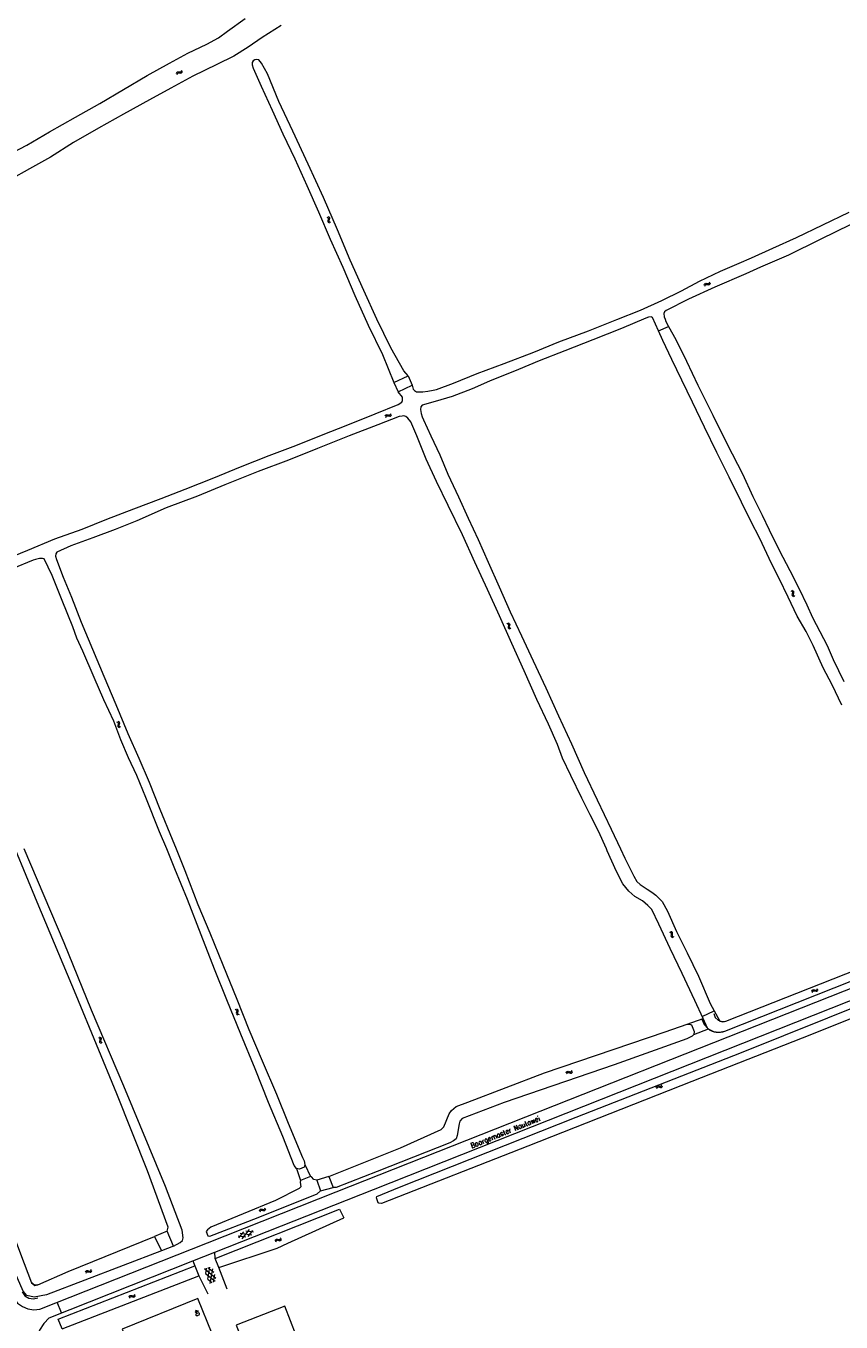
# Model space of a CAD drawing. Header units: metres. Extents: x 189705 to 199106, y 581686 to 588448.
# Tile 328 of 555: x 193174 to 193495, y 586314 to 586824. Entities that reach past the tile are written whole.
import ezdxf

# ---------------------------------------------------------------- set-up
doc = ezdxf.new("R2010")
doc.units = ezdxf.units.M
doc.layers.add('B-WA-OG-GBKN-G', color=7, linetype='Continuous', lineweight=18)
doc.styles.add('Style-STANDARD', font='STANDARD.shx')

msp = doc.modelspace()

# ---------------------------------------------------------------- linework, layer by layer
at = {"layer": 'B-WA-OG-GBKN-G'}
for p, q in [((193233.01, 586805.187), (193233.126, 586805.577)), ((193233.126, 586805.577), (193233.327, 586805.836)), ((193233.277, 586804.768), (193233.396, 586805.158)), ((193233.327, 586805.836), (193233.656, 586805.916)), ((193233.396, 586805.158), (193233.6, 586805.415)), ((193233.6, 586805.415), (193233.916, 586805.494)), ((193233.656, 586805.916), (193234.059, 586805.862)), ((193233.916, 586805.494), (193234.328, 586805.444)), ((193234.059, 586805.862), (193234.464, 586805.809)), ((193234.328, 586805.444), (193234.732, 586805.388)), ((193234.464, 586805.809), (193234.784, 586805.884)), ((193234.732, 586805.388), (193235.053, 586805.464)), ((193234.784, 586805.884), (193234.994, 586806.148)), ((193234.994, 586806.148), (193235.112, 586806.539)), ((193235.053, 586805.464), (193235.261, 586805.729)), ((193235.261, 586805.729), (193235.379, 586806.12)), ((193292.132, 586748.725), (193292.502, 586748.555)), ((193292.502, 586748.555), (193292.731, 586748.319)), ((193292.663, 586747.593), (193292.554, 586747.2)), ((193292.554, 586747.2), (193292.587, 586746.873)), ((193292.582, 586748.934), (193292.954, 586748.767)), ((193292.767, 586747.995), (193292.663, 586747.593)), ((193292.731, 586748.319), (193292.767, 586747.995)), ((193292.954, 586748.767), (193293.183, 586748.534)), ((193293.113, 586747.805), (193293.007, 586747.41)), ((193293.007, 586747.41), (193293.039, 586747.083)), ((193293.039, 586747.083), (193293.273, 586746.841)), ((193293.22, 586748.197), (193293.113, 586747.805)), ((193293.183, 586748.534), (193293.22, 586748.197)), ((193292.587, 586746.873), (193292.823, 586746.631)), ((193292.823, 586746.631), (193293.195, 586746.462)), ((193293.273, 586746.841), (193293.645, 586746.671)), ((193440.714, 586721.954), (193440.852, 586722.338)), ((193440.852, 586722.338), (193441.066, 586722.585)), ((193440.959, 586721.522), (193441.099, 586721.905)), ((193441.066, 586722.585), (193441.398, 586722.649)), ((193441.099, 586721.905), (193441.315, 586722.151)), ((193441.315, 586722.151), (193441.636, 586722.213)), ((193441.398, 586722.649), (193441.798, 586722.573)), ((193441.636, 586722.213), (193442.044, 586722.141)), ((193441.798, 586722.573), (193442.2, 586722.498)), ((193442.044, 586722.141), (193442.445, 586722.064)), ((193442.2, 586722.498), (193442.523, 586722.557)), ((193442.445, 586722.064), (193442.769, 586722.123)), ((193442.523, 586722.557), (193442.747, 586722.809)), ((193442.747, 586722.809), (193442.886, 586723.193)), ((193442.769, 586722.123), (193442.991, 586722.376)), ((193442.991, 586722.376), (193443.13, 586722.761)), ((193315.194, 586670.305), (193315.352, 586670.681)), ((193315.352, 586670.681), (193315.579, 586670.916)), ((193315.579, 586670.916), (193315.915, 586670.961)), ((193315.915, 586670.961), (193316.31, 586670.864)), ((193316.31, 586670.864), (193316.707, 586670.768)), ((193316.707, 586670.768), (193317.033, 586670.809)), ((193317.033, 586670.809), (193317.27, 586671.048)), ((193317.255, 586670.362), (193317.49, 586670.603)), ((193317.27, 586671.048), (193317.429, 586671.425)), ((193317.49, 586670.603), (193317.65, 586670.98)), ((193315.415, 586669.86), (193315.575, 586670.235)), ((193315.575, 586670.235), (193315.805, 586670.469)), ((193315.805, 586670.469), (193316.128, 586670.513)), ((193316.128, 586670.513), (193316.532, 586670.42)), ((193316.532, 586670.42), (193316.928, 586670.321)), ((193316.928, 586670.321), (193317.255, 586670.362)), ((193474.782, 586601.575), (193475.157, 586601.415)), ((193475.157, 586601.415), (193475.391, 586601.185)), ((193475.227, 586601.796), (193475.603, 586601.638)), ((193475.342, 586600.458), (193475.243, 586600.062)), ((193475.243, 586600.062), (193475.284, 586599.735)), ((193475.284, 586599.735), (193475.525, 586599.5)), ((193475.435, 586600.862), (193475.342, 586600.458)), ((193475.391, 586601.185), (193475.435, 586600.862)), ((193475.525, 586599.5), (193475.902, 586599.34)), ((193475.603, 586601.638), (193475.838, 586601.411)), ((193475.786, 586600.68), (193475.69, 586600.283)), ((193475.69, 586600.283), (193475.731, 586599.957)), ((193475.731, 586599.957), (193475.97, 586599.72)), ((193475.883, 586601.075), (193475.786, 586600.68)), ((193475.838, 586601.411), (193475.883, 586601.075)), ((193475.97, 586599.72), (193476.347, 586599.561)), ((193363.487, 586589.036), (193363.866, 586588.885)), ((193363.046, 586588.808), (193363.424, 586588.654)), ((193363.424, 586588.654), (193363.662, 586588.428)), ((193363.626, 586587.7), (193363.533, 586587.303)), ((193363.533, 586587.303), (193363.58, 586586.977)), ((193363.58, 586586.977), (193363.826, 586586.746)), ((193363.712, 586588.106), (193363.626, 586587.7)), ((193363.662, 586588.428), (193363.712, 586588.106)), ((193363.826, 586586.746), (193364.205, 586586.592)), ((193363.866, 586588.885), (193364.105, 586588.662)), ((193364.066, 586587.931), (193363.976, 586587.532)), ((193363.976, 586587.532), (193364.023, 586587.206)), ((193364.023, 586587.206), (193364.267, 586586.974)), ((193364.156, 586588.327), (193364.066, 586587.931)), ((193364.105, 586588.662), (193364.156, 586588.327)), ((193364.267, 586586.974), (193364.646, 586586.821)), ((193209.479, 586550.086), (193209.849, 586549.915)), ((193209.849, 586549.915), (193210.077, 586549.679)), ((193210.008, 586548.953), (193209.898, 586548.56)), ((193209.898, 586548.56), (193209.931, 586548.233)), ((193209.929, 586550.295), (193210.301, 586550.127)), ((193209.931, 586548.233), (193210.165, 586547.991)), ((193210.112, 586549.355), (193210.008, 586548.953)), ((193210.077, 586549.679), (193210.112, 586549.355)), ((193210.301, 586550.127), (193210.53, 586549.893)), ((193210.458, 586549.164), (193210.351, 586548.77)), ((193210.351, 586548.77), (193210.383, 586548.442)), ((193210.383, 586548.442), (193210.616, 586548.2)), ((193210.566, 586549.556), (193210.458, 586549.164)), ((193210.53, 586549.893), (193210.566, 586549.556)), ((193210.616, 586548.2), (193210.988, 586548.03)), ((193210.165, 586547.991), (193210.537, 586547.821)), ((193426.998, 586467.301), (193427.388, 586467.182)), ((193427.388, 586467.182), (193427.646, 586466.979)), ((193427.417, 586467.569), (193427.807, 586467.452)), ((193427.646, 586466.979), (193427.724, 586466.662)), ((193427.724, 586466.662), (193427.675, 586466.25)), ((193427.807, 586467.452), (193428.066, 586467.252)), ((193428.093, 586466.52), (193428.04, 586466.115)), ((193428.066, 586467.252), (193428.147, 586466.923)), ((193428.147, 586466.923), (193428.093, 586466.52)), ((193427.675, 586466.25), (193427.62, 586465.846)), ((193427.62, 586465.846), (193427.696, 586465.526)), ((193427.696, 586465.526), (193427.961, 586465.318)), ((193427.961, 586465.318), (193428.352, 586465.2)), ((193428.04, 586466.115), (193428.116, 586465.794)), ((193428.116, 586465.794), (193428.38, 586465.585)), ((193428.38, 586465.585), (193428.771, 586465.467)), ((193483.035, 586444.008), (193483.199, 586444.381)), ((193483.199, 586444.381), (193483.43, 586444.613)), ((193483.249, 586443.56), (193483.415, 586443.931)), ((193483.415, 586443.931), (193483.649, 586444.162)), ((193483.43, 586444.613), (193483.766, 586444.652)), ((193483.649, 586444.162), (193483.973, 586444.201)), ((193483.766, 586444.652), (193484.16, 586444.549)), ((193483.973, 586444.201), (193484.375, 586444.101)), ((193484.16, 586444.549), (193484.555, 586444.446)), ((193484.375, 586444.101), (193484.769, 586443.996)), ((193484.555, 586444.446), (193484.882, 586444.482)), ((193484.769, 586443.996), (193485.097, 586444.031)), ((193484.882, 586444.482), (193485.122, 586444.717)), ((193485.097, 586444.031), (193485.336, 586444.269)), ((193485.122, 586444.717), (193485.288, 586445.091)), ((193485.336, 586444.269), (193485.502, 586444.643)), ((193256.141, 586436.914), (193256.512, 586436.745)), ((193256.512, 586436.745), (193256.741, 586436.51)), ((193256.591, 586437.125), (193256.963, 586436.958)), ((193256.778, 586436.186), (193256.675, 586435.784)), ((193256.741, 586436.51), (193256.778, 586436.186)), ((193256.963, 586436.958), (193257.193, 586436.726)), ((193257.124, 586435.996), (193257.019, 586435.602)), ((193257.231, 586436.389), (193257.124, 586435.996)), ((193257.193, 586436.726), (193257.231, 586436.389)), ((193256.675, 586435.784), (193256.567, 586435.391)), ((193256.567, 586435.391), (193256.601, 586435.063)), ((193256.601, 586435.063), (193256.837, 586434.822)), ((193256.837, 586434.822), (193257.209, 586434.654)), ((193257.019, 586435.602), (193257.052, 586435.275)), ((193257.052, 586435.275), (193257.287, 586435.033)), ((193257.287, 586435.033), (193257.659, 586434.864)), ((193202.271, 586425.784), (193202.644, 586425.622)), ((193202.716, 586426.003), (193203.091, 586425.843)), ((193203.091, 586425.843), (193203.326, 586425.615)), ((193202.644, 586425.622), (193202.878, 586425.391)), ((193202.825, 586424.664), (193202.724, 586424.268)), ((193202.724, 586424.268), (193202.764, 586423.942)), ((193202.764, 586423.942), (193203.004, 586423.705)), ((193202.92, 586425.067), (193202.825, 586424.664)), ((193202.878, 586425.391), (193202.92, 586425.067)), ((193203.004, 586423.705), (193203.38, 586423.543)), ((193203.27, 586424.884), (193203.172, 586424.488)), ((193203.172, 586424.488), (193203.212, 586424.161)), ((193203.212, 586424.161), (193203.45, 586423.924)), ((193203.369, 586425.279), (193203.27, 586424.884)), ((193203.326, 586425.615), (193203.369, 586425.279)), ((193203.45, 586423.924), (193203.826, 586423.762)), ((193386.38, 586411.901), (193386.567, 586412.263)), ((193386.565, 586411.44), (193386.755, 586411.8)), ((193386.567, 586412.263), (193386.812, 586412.479)), ((193386.755, 586411.8), (193387.002, 586412.016)), ((193386.812, 586412.479), (193387.151, 586412.498)), ((193387.002, 586412.016), (193387.328, 586412.034)), ((193387.151, 586412.498), (193387.537, 586412.369)), ((193387.328, 586412.034), (193387.723, 586411.909)), ((193387.537, 586412.369), (193387.925, 586412.242)), ((193387.723, 586411.909), (193388.11, 586411.779)), ((193387.925, 586412.242), (193388.253, 586412.257)), ((193388.11, 586411.779), (193388.439, 586411.794)), ((193388.253, 586412.257), (193388.508, 586412.477)), ((193388.439, 586411.794), (193388.693, 586412.016)), ((193388.508, 586412.477), (193388.697, 586412.839)), ((193388.693, 586412.016), (193388.882, 586412.378)), ((193421.813, 586406.149), (193421.975, 586406.523)), ((193421.975, 586406.523), (193422.205, 586406.756)), ((193422.029, 586405.701), (193422.194, 586406.074)), ((193422.194, 586406.074), (193422.426, 586406.306)), ((193422.205, 586406.756), (193422.541, 586406.797)), ((193422.426, 586406.306), (193422.75, 586406.347)), ((193422.541, 586406.797), (193422.935, 586406.696)), ((193422.75, 586406.347), (193423.153, 586406.249)), ((193422.935, 586406.696), (193423.331, 586406.595)), ((193423.153, 586406.249), (193423.548, 586406.146)), ((193423.331, 586406.595), (193423.658, 586406.632)), ((193423.548, 586406.146), (193423.875, 586406.183)), ((193423.658, 586406.632), (193423.897, 586406.869)), ((193423.875, 586406.183), (193424.113, 586406.422)), ((193423.897, 586406.869), (193424.061, 586407.244)), ((193424.113, 586406.422), (193424.277, 586406.797)), ((193265.684, 586357.623), (193265.838, 586358)), ((193265.838, 586358), (193266.063, 586358.238)), ((193265.909, 586357.18), (193266.066, 586357.556)), ((193266.063, 586358.238), (193266.398, 586358.286)), ((193266.066, 586357.556), (193266.293, 586357.793)), ((193266.293, 586357.793), (193266.616, 586357.84)), ((193266.398, 586358.286), (193266.794, 586358.193)), ((193266.616, 586357.84), (193267.021, 586357.751)), ((193266.794, 586358.193), (193267.192, 586358.1)), ((193267.021, 586357.751), (193267.418, 586357.656)), ((193267.192, 586358.1), (193267.518, 586358.144)), ((193267.418, 586357.656), (193267.744, 586357.7)), ((193267.518, 586358.144), (193267.752, 586358.386)), ((193267.744, 586357.7), (193267.977, 586357.943)), ((193267.752, 586358.386), (193267.908, 586358.764)), ((193267.977, 586357.943), (193268.133, 586358.321)), ((193257.621, 586346.903), (193259.517, 586349.294)), ((193258.914, 586346.584), (193261.772, 586350.186)), ((193263.34, 586349.164), (193260.32, 586349.611)), ((193261.167, 586347.474), (193263.064, 586349.864)), ((193260.361, 586347.156), (193257.344, 586347.604)), ((193262.617, 586348.048), (193258.071, 586348.721)), ((193271.919, 586345.805), (193272.081, 586346.179)), ((193272.081, 586346.179), (193272.31, 586346.412)), ((193272.135, 586345.358), (193272.3, 586345.731)), ((193272.3, 586345.731), (193272.532, 586345.963)), ((193272.31, 586346.412), (193272.646, 586346.454)), ((193272.532, 586345.963), (193272.855, 586346.003)), ((193272.646, 586346.454), (193273.04, 586346.353)), ((193272.855, 586346.003), (193273.259, 586345.906)), ((193273.04, 586346.353), (193273.436, 586346.252)), ((193273.259, 586345.906), (193273.653, 586345.803)), ((193273.436, 586346.252), (193273.763, 586346.29)), ((193273.653, 586345.803), (193273.98, 586345.841)), ((193273.763, 586346.29), (193274.002, 586346.527)), ((193273.98, 586345.841), (193274.218, 586346.08)), ((193274.002, 586346.527), (193274.165, 586346.902)), ((193274.218, 586346.08), (193274.382, 586346.455)), ((193197.447, 586333.802), (193197.68, 586334.032)), ((193197.68, 586334.032), (193198.016, 586334.07)), ((193198.016, 586334.07), (193198.409, 586333.964)), ((193198.409, 586333.964), (193198.804, 586333.859)), ((193198.804, 586333.859), (193199.131, 586333.892)), ((193199.131, 586333.892), (193199.373, 586334.126)), ((193199.373, 586334.126), (193199.541, 586334.499)), ((193199.584, 586333.677), (193199.752, 586334.049)), ((193248.555, 586331.002), (193244.021, 586334.693)), ((193244.72, 586334.959), (193244.396, 586332.935)), ((193246.027, 586335.46), (193245.262, 586330.669)), ((193247.692, 586333.265), (193245.327, 586335.193)), ((193247.137, 586334.723), (193246.211, 586328.948)), ((193197.281, 586333.43), (193197.447, 586333.802)), ((193197.492, 586332.98), (193197.661, 586333.351)), ((193197.661, 586333.351), (193197.896, 586333.58)), ((193197.896, 586333.58), (193198.22, 586333.617)), ((193198.22, 586333.617), (193198.622, 586333.515)), ((193198.622, 586333.515), (193199.015, 586333.407)), ((193199.015, 586333.407), (193199.343, 586333.441)), ((193199.343, 586333.441), (193199.584, 586333.677)), ((193248.22, 586329.714), (193244.457, 586332.774)), ((193246.913, 586329.216), (193245.322, 586330.51)), ((193248.001, 586332.456), (193247.517, 586329.446)), ((193214.374, 586323.689), (193214.544, 586324.059)), ((193214.544, 586324.059), (193214.779, 586324.286)), ((193214.752, 586323.605), (193214.99, 586323.832)), ((193214.779, 586324.286), (193215.116, 586324.32)), ((193214.99, 586323.832), (193215.314, 586323.865)), ((193215.116, 586324.32), (193215.508, 586324.21)), ((193215.314, 586323.865), (193215.715, 586323.758)), ((193215.508, 586324.21), (193215.901, 586324.1)), ((193215.715, 586323.758), (193216.107, 586323.646)), ((193215.901, 586324.1), (193216.229, 586324.13)), ((193216.107, 586323.646), (193216.435, 586323.676)), ((193216.229, 586324.13), (193216.473, 586324.361)), ((193216.435, 586323.676), (193216.679, 586323.909)), ((193216.473, 586324.361), (193216.645, 586324.732)), ((193216.679, 586323.909), (193216.851, 586324.28)), ((193214.579, 586323.236), (193214.752, 586323.605))]:
    msp.add_line(p, q, dxfattribs=at)
at = {"layer": 'B-WA-OG-GBKN-G', "flags": 128}
for points in [[(193165.886, 586772.638), (193174.092, 586776.934), (193183.103, 586782.303), (193193.294, 586788.014), (193202.872, 586793.388), (193212.223, 586798.932), (193221.521, 586804.457), (193230.243, 586809.253), (193237.548, 586813.167), (193244.963, 586816.716), (193249.52, 586819.303), (193253.139, 586821.873), (193260.089, 586826.812)], [(193274.257, 586824.079), (193266.761, 586819.396), (193261.196, 586815.548), (193255.528, 586812.085), (193248.837, 586808.755), (193239.503, 586804.11), (193230.8, 586799.399), (193222.372, 586794.888), (193212.174, 586789.151), (193202.322, 586783.667), (193192.554, 586778.053), (193183.386, 586772.3), (193175.212, 586767.743), (193167.664, 586763.484)], [(193324.154, 586686.254), (193322.531, 586688.214), (193317.364, 586697.263), (193311.91, 586708.464), (193306.783, 586719.84), (193301.417, 586731.791), (193296.454, 586743.681), (193290.907, 586756.407), (193284.847, 586769.487), (193278.845, 586782.522), (193273.301, 586794.238), (193268.792, 586805.097), (193266.458, 586809.321), (193265.387, 586810.582), (193264.566, 586810.702), (193263.809, 586810.541), (193263.182, 586810.126), (193262.757, 586809.502), (193262.865, 586808.641), (193263.187, 586807.245), (193266.411, 586800.262), (193270.651, 586790.778), (193274.878, 586781.413), (193279.541, 586771.609), (193284.26, 586761.062), (193288.961, 586750.802), (193293.444, 586739.956), (193298.469, 586729.017), (193303.153, 586717.85), (193308.495, 586706.161), (193314.11, 586694.653), (193318.528, 586683.644)], [(193521.12, 586756.137), (193520.347, 586756.304), (193519.513, 586756.106), (193509.802, 586751.345), (193498.383, 586745.817), (193486.311, 586739.818), (193473.907, 586733.684), (193462.849, 586728.942), (193457.055, 586726.413), (193444.87, 586721.087), (193434.564, 586716.373), (193425.784, 586711.988), (193425.026, 586711.384), (193424.849, 586710.811), (193424.981, 586709.5), (193425.278, 586708.47), (193425.575, 586707.589), (193426.69, 586705.624)], [(193325.758, 586682.488), (193326.191, 586681.007), (193326.632, 586680.4), (193327.419, 586679.974), (193329.055, 586679.891), (193330.033, 586679.94), (193331.91, 586680.123), (193334.056, 586680.521), (193335.36, 586680.836), (193342.01, 586683.371), (193351.413, 586687.096), (193361.945, 586691.131), (193373.605, 586695.469), (193383.544, 586699.544), (193395.114, 586703.96), (193406.37, 586708.345), (193415.636, 586712.071), (193424.043, 586715.825), (193431.713, 586719.68), (193438.789, 586723.445), (193447.079, 586727.343), (193454.421, 586730.515), (193459.277, 586732.631), (193467.759, 586736.403), (193476.986, 586740.62), (193487.446, 586745.593), (193497.711, 586750.566)], [(193422.696, 586703.87), (193420.34, 586709.11), (193419.884, 586709.392), (193418.795, 586709.265), (193417.738, 586708.897), (193408.158, 586704.892), (193396.914, 586700.331), (193385.913, 586696.089), (193375.759, 586692.138), (193367.614, 586688.689), (193356.182, 586684.168), (193349.355, 586681.106), (193341.492, 586678.145), (193334.766, 586676.08), (193329.749, 586674.668), (193329.246, 586674.031), (193329.112, 586672.93), (193329.316, 586671.352), (193329.677, 586670.086), (193330.201, 586668.853), (193333.174, 586662.665), (193336.605, 586655.133), (193339.867, 586647.569), (193343.952, 586638.64), (193347.804, 586630.247), (193351.78, 586621.801), (193355.742, 586612.925), (193360.001, 586603.148), (193364.338, 586593.339), (193368.812, 586583.92), (193373.39, 586574.09), (193378.331, 586563.464), (193383.342, 586552.434), (193388.418, 586541.397), (193393.48, 586530.158), (193398.622, 586519.317), (193404.101, 586507.731), (193407.733, 586500)], [(193422.696, 586703.87), (193426.69, 586705.624)], [(193494.915, 586556.576), (193491.05, 586564.584), (193487.556, 586571.237), (193483.532, 586580.112), (193480.845, 586585.61), (193477.348, 586591.586), (193473.721, 586599.157), (193470.139, 586606.481), (193467.135, 586612.351), (193462.609, 586622.191), (193459.097, 586629.02), (193455.417, 586636.461), (193450.572, 586646.272), (193445.714, 586656.096), (193440.817, 586666.005), (193436.043, 586675.835), (193431.898, 586684.451), (193427.928, 586692.617), (193424.366, 586700.065), (193422.696, 586703.87)], [(193426.69, 586705.624), (193429.581, 586700.485), (193433.72, 586691.948), (193438.241, 586682.483), (193444.071, 586670.792), (193449.804, 586659.31), (193455.719, 586647.651), (193459.889, 586638.768), (193463.464, 586631.333), (193466.242, 586625.544), (193470.141, 586617.652), (193474.435, 586609.59), (193478.064, 586602.429), (193481.13, 586596.064), (193483.312, 586591.154), (193486.167, 586585.545), (193489.03, 586580.072), (193491.443, 586574.609), (193495.65, 586565.863)], [(193318.528, 586683.644), (193324.154, 586686.254)], [(193324.154, 586686.254), (193325.758, 586682.488)], [(193318.528, 586683.644), (193320.282, 586679.898)], [(193320.282, 586679.898), (193325.758, 586682.488)], [(193139.856, 586604.082), (193144.456, 586605.717), (193153.448, 586609.17), (193162.877, 586612.902), (193174.552, 586617.604), (193185.189, 586622.063), (193195.844, 586625.875), (193205.593, 586629.756), (193216.197, 586633.882), (193226.97, 586637.877), (193236.439, 586641.622), (193247.774, 586646.032), (193258.28, 586650.406), (193269.524, 586654.849), (193279.932, 586658.735), (193290.079, 586662.836), (193300.507, 586666.956), (193311.274, 586671.237), (193320.247, 586674.951), (193321.678, 586675.905), (193321.973, 586676.477), (193322.001, 586677.26), (193321.97, 586677.781), (193320.282, 586679.898)], [(193402.263, 586500), (193399.073, 586506.984), (193395.854, 586513.401), (193392.485, 586519.994), (193388.236, 586528.884), (193384.927, 586535.79), (193383.014, 586541.179), (193379.473, 586549.122), (193374.856, 586558.88), (193369.794, 586570.171), (193365.055, 586580.829), (193360.09, 586591.722), (193355.409, 586602.126), (193350.411, 586612.921), (193345.574, 586623.579), (193339.959, 586635.192), (193335.406, 586644.598), (193331.255, 586653.376), (193327.575, 586662.571), (193325.291, 586668.112), (193324.096, 586669.53), (193323.231, 586670.21), (193322.534, 586670.427), (193321.895, 586670.39), (193320.624, 586670.205), (193312.239, 586666.965), (193300.956, 586662.555), (193288.512, 586657.679), (193277.144, 586653.06), (193265.164, 586648.527), (193252.002, 586643.367), (193241.241, 586638.889), (193228.914, 586634.208), (193217.356, 586629.192), (193208.905, 586625.686), (193200.077, 586622.493), (193191.457, 586619.332), (193185.929, 586616.872)], [(193185.929, 586616.872), (193185.504, 586616.202), (193185.462, 586615.231), (193185.757, 586613.907), (193188.454, 586606.971), (193191.656, 586599.055), (193195.472, 586589.299), (193199.91, 586578.59), (193204.42, 586567.953), (193209.183, 586556.825), (193213.854, 586545.464), (193218.172, 586535.72), (193222.314, 586526.276), (193226.525, 586515.724), (193231.344, 586503.801), (193232.884, 586500)], [(193193.81, 586582.911), (193192.292, 586587.478), (193188.015, 586597.802), (193184.115, 586607.694), (193180.961, 586614.157), (193180.284, 586614.354), (193179.097, 586614.26), (193177.591, 586613.991), (193176.58, 586613.688), (193168.35, 586610.245), (193157.46, 586606.192), (193148.878, 586602.679), (193142.376, 586599.225)], [(193229.181, 586500), (193226.4, 586506.736), (193221.018, 586520.192), (193217.447, 586528.911), (193214.118, 586535.921), (193211.187, 586542.943), (193208.316, 586550.343), (193204.457, 586558.704), (193200.619, 586567.475), (193196.199, 586577.878), (193193.81, 586582.911)], [(193229.314, 586349.55), (193229.757, 586351.113), (193221.642, 586373.349), (193209.547, 586403.639), (193193.526, 586442.475), (193178.16, 586479.045), (193169.511, 586500)], [(193231.886, 586343.676), (193234.535, 586345.062), (193235.43, 586345.954), (193235.597, 586346.98), (193235.239, 586349.992), (193228.685, 586367.112), (193212.339, 586406.7), (193199.625, 586436.58), (193188.806, 586463.081), (193173.038, 586500)], [(193179.214, 586318.865), (193245.234, 586345.037), (193295.866, 586365.015), (193536.023, 586460.077), (193636.703, 586500)], [(193182.956, 586315.487), (193239.42, 586337.898), (193248.055, 586341.376), (193310.505, 586366.006), (193566.536, 586467.392), (193572.427, 586469.723), (193639.355, 586496.265), (193648.743, 586500)], [(193280.222, 586374.289), (193279.358, 586375.445), (193274.883, 586386.891), (193269.214, 586400.204), (193263.937, 586413.53), (193258.347, 586427.162), (193252.796, 586440.664), (193247.997, 586452.684), (193242.674, 586466.251), (193237.34, 586480.104), (193232.391, 586492.223), (193229.181, 586500)], [(193232.884, 586500), (193236.306, 586491.553), (193241.466, 586478.097), (193246.105, 586466.97), (193251.248, 586454.389), (193256.714, 586440.945), (193261.533, 586428.964), (193266.729, 586416.65), (193272.34, 586403.434), (193276.985, 586392.118), (193282.627, 586378.59), (193283.216, 586377.265), (193283.518, 586375.791)], [(193440.231, 586433.302), (193436.985, 586440.407), (193432.077, 586451.052), (193427.304, 586460.883), (193422.836, 586470.36), (193420.057, 586476.117), (193418.544, 586477.777), (193416.372, 586479.544), (193413.432, 586481.299), (193411.013, 586483.366), (193408.695, 586486.313), (193406.188, 586491.092), (193402.576, 586499.315), (193402.263, 586500)], [(193407.733, 586500), (193409.437, 586496.374), (193412.948, 586489.344), (193414.212, 586487.241), (193415.447, 586486.032), (193418.257, 586484.198), (193420.033, 586483.013), (193421.73, 586481.815), (193424.134, 586479.337), (193426.215, 586475.551), (193429.801, 586467.562), (193434.012, 586459.063), (193438.403, 586449.984), (193443.102, 586439.222)], [(193560.646, 586458.404), (193554.126, 586455.598), (193516.007, 586440.258), (193482.941, 586427.037), (193435.887, 586408.433), (193371.284, 586383.052), (193313.739, 586360.47), (193312.591, 586360.539), (193312.434, 586360.742), (193311.694, 586362.702), (193311.853, 586363.265), (193320.843, 586366.828), (193390.283, 586394.484), (193455.357, 586419.904), (193506.041, 586440.171), (193550.434, 586457.556), (193568.402, 586464.626), (193568.849, 586464.527), (193569.759, 586462.753), (193569.621, 586462.267), (193562.876, 586459.364)], [(193448.81, 586428.297), (193534.818, 586462.457)], [(193449.25, 586432.262), (193533.689, 586465.497)], [(193439.892, 586434.043), (193444.678, 586436.281)], [(193443.102, 586439.222), (193446.856, 586432.218)], [(193293.002, 586371.054), (193321.142, 586382.39), (193337.201, 586389.532), (193338.207, 586390.586), (193340.355, 586395.811), (193341.207, 586397.02), (193343.142, 586398.69), (193347.652, 586400.408), (193377.86, 586411.84), (193425.403, 586428.09), (193433.977, 586430.986)], [(193433.977, 586430.986), (193440.231, 586433.302)], [(193433.977, 586430.986), (193434.918, 586431.053), (193435.72, 586430.753), (193436.748, 586428.112), (193436.631, 586426.942)], [(193439.812, 586433.014), (193440.722, 586430.916), (193442.279, 586429.241), (193444.304, 586428.179), (193446.567, 586427.852), (193448.81, 586428.296)], [(193441.973, 586429.489), (193440.231, 586433.302)], [(193444.538, 586435.238), (193445.022, 586433.708), (193446.143, 586432.561), (193447.661, 586432.042), (193449.25, 586432.262)], [(193436.631, 586426.942), (193436.01, 586426.323), (193433.92, 586425.249), (193405.284, 586415.089), (193361.974, 586400.251), (193345.393, 586393.856), (193344.542, 586392.871), (193344.242, 586391.793), (193343.476, 586387.273), (193343.084, 586385.92), (193342.095, 586385.072), (193340.648, 586384.364), (193311.969, 586373.07), (193295.927, 586366.763), (193294.718, 586366.729)], [(193436.631, 586426.942), (193442.34, 586429.195)], [(193283.518, 586375.791), (193283.28, 586374.749), (193281.374, 586373.973), (193280.222, 586374.289)], [(193283.518, 586375.791), (193285.743, 586371.088)], [(193280.222, 586374.289), (193281.887, 586369.499)], [(193285.743, 586371.088), (193281.887, 586369.499)], [(193288.316, 586369.615), (193287.103, 586369.936), (193286.147, 586370.896), (193285.743, 586371.088)], [(193293.002, 586371.054), (193288.316, 586369.615)], [(193288.316, 586369.615), (193289.734, 586365.461)], [(193293.002, 586371.054), (193294.718, 586366.729)], [(193281.887, 586369.499), (193281.652, 586368.882), (193281.925, 586366.987), (193281.307, 586366.413), (193272.038, 586361.641), (193246.603, 586351.129), (193245.217, 586350.132), (193244.769, 586349.473), (193245.298, 586347.705), (193246.086, 586347.597), (193265.15, 586354.906), (193288.327, 586364.315), (193289.734, 586365.461)], [(193289.734, 586365.461), (193294.718, 586366.729)], [(193248.214, 586338.759), (193297.123, 586358.222), (193298.861, 586354.842)], [(193276.866, 586344.91), (193298.861, 586354.842)], [(193229.314, 586349.55), (193224.379, 586347.446)], [(193231.886, 586343.676), (193229.314, 586349.55)], [(193227.108, 586341.833), (193181.877, 586324.538), (193177.045, 586323.643), (193174.179, 586324.316), (193172.729, 586326.008), (193170.422, 586331.078), (193163.687, 586346.591)], [(193168.614, 586348.803), (193171.687, 586340.711), (193175.973, 586329.256), (193177.299, 586328.221), (193178.509, 586328.484), (193190.35, 586333.685), (193224.379, 586347.446)], [(193224.379, 586347.446), (193227.108, 586341.833)], [(193272.663, 586342.948), (193276.866, 586344.91)], [(193231.886, 586343.676), (193227.108, 586341.833)], [(193252.905, 586326.704), (193249.629, 586335.255), (193248.214, 586338.759), (193248.055, 586341.376)], [(193249.629, 586335.255), (193272.663, 586342.948)], [(193186.436, 586314.983), (193240.194, 586335.965)], [(193239.42, 586337.898), (193240.194, 586335.965), (193241.839, 586332.009), (193245.332, 586324.847)], [(193176.193, 586329.245), (193176.712, 586328.714), (193177.422, 586328.496), (193178.149, 586328.644)], [(193188.089, 586311.079), (193241.839, 586332.009)], [(193172.31, 586325.636), (193173.349, 586324.144), (193174.891, 586323.182), (193176.688, 586322.905), (193178.448, 586323.359)], [(193168.983, 586323.068), (193170.492, 586321.271), (193172.387, 586319.887), (193174.557, 586318.996), (193176.878, 586318.648), (193179.214, 586318.865)], [(193187.72, 586317.378), (193186.054, 586321.577)], [(193247.096, 586309.13), (193241.487, 586323.074), (193211.581, 586311.045), (193212.307, 586309.286), (193207.265, 586307.266), (193208.457, 586304.289), (193208.354, 586304.248), (193210.183, 586299.68), (193210.285, 586299.721), (193211.477, 586296.744), (193216.509, 586298.758)], [(193256.539, 586312.584), (193263.284, 586295.325), (193282.368, 586302.783), (193275.623, 586320.042), (193256.539, 586312.584)], [(193182.956, 586315.487), (193180.795, 586313.232), (193179.168, 586310.565), (193178.152, 586307.612), (193177.794, 586304.508), (193178.111, 586301.401)], [(193188.089, 586311.079), (193186.436, 586314.983)]]:
    msp.add_lwpolyline(points, dxfattribs=at)
at = {"layer": 'B-WA-OG-GBKN-G'}
for centre, radius, start, end in [((193447.993, 586435.481), 3.455, 250.78029, 291.32559), ((193446.581, 586434.866), 7.081, 229.3994, 233.20487), ((193446.392, 586434.622), 6.773, 233.25768, 290.92124)]:
    msp.add_arc(centre, radius, start, end, dxfattribs=at)

# ---------------------------------------------------------------- texts
at = {"layer": 'B-WA-OG-GBKN-G', "style": 'Style-STANDARD'}
for s, height, rotation, p in [('Boargemaster Nautawei', 2, 22.15259, (193349.274, 586382.187)), ('40', 1.6, 291.89715, (193239.906, 586318.293))]:
    msp.add_text(s, height=height, rotation=rotation, dxfattribs=at).set_placement(p)

doc.saveas('drawing.dxf')
